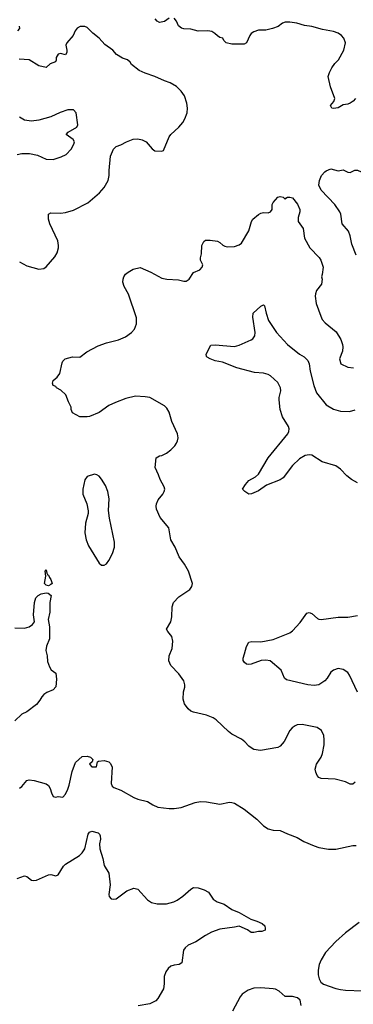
# Model space of a CAD drawing. Header units: inches. Extents: x 1934316 to 2140091, y 524953 to 667329.
# Tile 309 of 384: x 2055331 to 2058095, y 643101 to 651262. Entities that reach past the tile are written whole.
import ezdxf

# ---------------------------------------------------------------- set-up
doc = ezdxf.new("R2010")
doc.units = ezdxf.units.IN
doc.header["$MEASUREMENT"] = 0
doc.layers.add('C0654', color=7, linetype='Continuous')
doc.layers.add('C0655', color=7, linetype='Continuous')

msp = doc.modelspace()

# ---------------------------------------------------------------- linework, layer by layer
at = {"layer": 'C0654', "color": 5}
for points, elevation in [([(2055330, 649254), (2055390, 649222.8), (2055490, 649194.8), (2055530, 649198.8), (2055550, 649214.8), (2055623.3, 649296.7), (2055641.6, 649330), (2055651.5, 649370), (2055653, 649390), (2055646.3, 649430), (2055582.4, 649570), (2055569.6, 649610), (2055569.6, 649650.4), (2055590, 649660.5), (2055670, 649659.5), (2055710, 649664.9), (2055776.2, 649683.8), (2055896.6, 649743.4), (2055993.6, 649826.4), (2056032, 649870), (2056064.5, 649930), (2056071.8, 649970), (2056071.9, 650000)], 360), ([(2058118.7, 649310), (2058082.5, 649402.5), (2058069.7, 649470.3), (2058056.2, 649510), (2058001.7, 649570), (2057990.9, 649650), (2057983.5, 649670), (2057941.6, 649730), (2057828.1, 649848.1), (2057809.6, 649890), (2057814, 649930), (2057832.3, 649970), (2057860.1, 650000)], 340), ([(2058044, 650000), (2058050, 649997), (2058070, 649995.3), (2058079.5, 650000)], 340), ([(2058110, 644941.2), (2058090, 644925.1), (2058070, 644926), (2058030, 644943.6), (2057945.9, 644965.9), (2057830, 644971.2), (2057810, 644981.6), (2057796.8, 644996.8), (2057783.9, 645023.9), (2057778.9, 645050), (2057788.6, 645091.4), (2057827.6, 645150), (2057840.1, 645179.9), (2057853, 645250), (2057853.8, 645293.8), (2057849.4, 645330), (2057832.7, 645370), (2057794.2, 645394.2), (2057670, 645419.3), (2057630, 645417.2), (2057612, 645410), (2057588.3, 645391.7), (2057570, 645369), (2057521.1, 645278.9), (2057490, 645239), (2057470, 645229.2), (2057325.6, 645205.6), (2057270, 645214), (2057250, 645225.2), (2057230, 645239.3), (2057196.9, 645276.9), (2057170, 645299.3), (2057090, 645340.7), (2057062, 645362), (2056958, 645458), (2056934.5, 645474.5), (2056877.7, 645497.7), (2056770, 645521.7), (2056750, 645531.1), (2056727.2, 645550), (2056697.6, 645590), (2056685.6, 645630), (2056688.4, 645691.5), (2056699.5, 645730), (2056699.5, 645750), (2056690, 645782), (2056650, 645839), (2056584, 645910), (2056566.8, 645946.8), (2056569.1, 645989.1), (2056594, 646050), (2056600.9, 646110), (2056591.3, 646150), (2056558, 646190), (2056547.3, 646210), (2056582.9, 646270), (2056592.7, 646312.7), (2056594.6, 646394.6), (2056605.2, 646430), (2056650, 646478.8), (2056742, 646538), (2056756.4, 646563.6), (2056762, 646590), (2056729.2, 646690), (2056697.2, 646750), (2056653.2, 646810), (2056618, 646890), (2056584.5, 646950), (2056566, 647050), (2056495.6, 647135.6), (2056464.7, 647204.8), (2056461.3, 647230), (2056463.5, 647250), (2056477.5, 647282.5), (2056517, 647330), (2056529.4, 647350), (2056532.3, 647370), (2056529.3, 647390), (2056494.5, 647450), (2056481.6, 647490), (2056454, 647550), (2056462, 647630), (2056490, 647646.8), (2056510, 647650.8), (2056548.7, 647670), (2056582.5, 647697.5), (2056615.3, 647730), (2056630, 647752), (2056639, 647770), (2056643.1, 647796.9), (2056639, 647830), (2056591.9, 647931.9), (2056570, 648008.7), (2056550, 648041.2), (2056530, 648060.9), (2056410, 648129.6), (2056370, 648137), (2056290, 648142), (2056210, 648120.8), (2056124, 648090), (2056070, 648065.1), (2055990, 648006), (2055910, 647974), (2055890, 647969.2), (2055830, 647969.2), (2055770, 648002), (2055759, 648030), (2055759, 648050), (2055735.1, 648095.1), (2055713.1, 648153.1), (2055673.2, 648190), (2055636, 648210), (2055630, 648222), (2055610, 648228.7), (2055603.7, 648250), (2055609.5, 648270.5), (2055641.2, 648298.8), (2055664, 648330), (2055682.7, 648417.3), (2055690, 648432), (2055708, 648450), (2055770, 648466.8), (2055830, 648464.7), (2055888.7, 648510), (2055981.7, 648558.3), (2056050, 648583.8), (2056150, 648608.2), (2056207.6, 648632.4), (2056257.2, 648670), (2056282, 648698), (2056299.1, 648740.9), (2056297.6, 648790), (2056232, 648988), (2056196, 649050), (2056186.3, 649086.3), (2056187.2, 649110), (2056193.6, 649130), (2056208.3, 649151.7), (2056229.4, 649170.6), (2056270, 649195.4), (2056330, 649207.8), (2056418.8, 649170), (2056510, 649120.5), (2056550, 649110.6), (2056647.1, 649107.1), (2056690, 649094), (2056710, 649094.8), (2056734, 649110), (2056770, 649166.8), (2056824, 649190), (2056843.7, 649210), (2056849.4, 649230), (2056829, 649270), (2056829.1, 649289.1), (2056838.6, 649321.4), (2056840.9, 649390), (2056855.5, 649424.5), (2056870, 649434.8), (2056910, 649434.8), (2056970, 649426.8), (2056990, 649416), (2057012.8, 649392.8), (2057030, 649384), (2057050, 649380.7), (2057110, 649382.8), (2057150, 649394.8), (2057170, 649410.8), (2057228.1, 649511.9), (2057251, 649589), (2057263.6, 649610), (2057310, 649648.4), (2057330, 649659.3), (2057350, 649663.1), (2057390, 649661.1), (2057409.3, 649670), (2057422.9, 649690), (2057424, 649730), (2057432.3, 649747.7), (2057470, 649790.8), (2057490, 649796), (2057514, 649790), (2057530, 649774), (2057536.4, 649783.6), (2057550, 649791.3), (2057570, 649791.3), (2057590, 649784.7), (2057633.2, 649733.2), (2057650.8, 649689.2), (2057651, 649670), (2057637.3, 649622.7), (2057639.1, 649590), (2057679.1, 649530), (2057690.8, 649450), (2057736, 649370), (2057810.7, 649290.7), (2057824.7, 649270), (2057844.7, 649210), (2057838, 649150), (2057831.3, 649130), (2057836, 649110), (2057830.7, 649069.3), (2057790, 649018), (2057781, 648990), (2057778.8, 648970), (2057786.8, 648910), (2057824.5, 648804.5), (2057838, 648778), (2057861, 648750), (2057953.5, 648673.5), (2057992.7, 648610), (2058006.4, 648570), (2058008.4, 648550), (2058006, 648514), (2057981, 648450), (2057992, 648410), (2058050, 648381), (2058095.3, 648375.3)], 340), ([(2058130, 647422.7), (2058079.6, 647450), (2058041.7, 647481.7), (2057990, 647535.8), (2057950, 647565.4), (2057837.7, 647597.7), (2057750, 647652.6), (2057730, 647656), (2057694.8, 647650), (2057650, 647623.1), (2057590, 647568), (2057514.3, 647465.7), (2057490, 647447.6), (2057375.3, 647404.7), (2057310, 647356.9), (2057252.9, 647332.9), (2057229.7, 647329.7), (2057195.3, 647350), (2057178, 647370), (2057200.9, 647410), (2057230, 647442.4), (2057285.9, 647474.1), (2057310, 647495.8), (2057390.9, 647630), (2057552.6, 647830), (2057561.3, 647850), (2057563.6, 647870), (2057557.6, 647890), (2057508.8, 647970), (2057489.8, 648030), (2057479.8, 648110), (2057480.3, 648130), (2057493.3, 648186.7), (2057490.8, 648210), (2057470, 648253.7), (2057410, 648309.7), (2057390, 648321.7), (2057350, 648332.2), (2057277.5, 648337.5), (2057130, 648377.4), (2057010, 648423.6), (2056950, 648434), (2056908, 648450), (2056884.7, 648464.7), (2056878, 648470), (2056875.3, 648490), (2056914.6, 648565.4), (2056950, 648566.8), (2057110, 648553.2), (2057150, 648564.7), (2057250, 648608.1), (2057262.6, 648617.4), (2057279.6, 648640.4), (2057283.1, 648670), (2057262.6, 648797.4), (2057265.6, 648830), (2057330, 648887.3), (2057350, 648897.3), (2057358.8, 648890), (2057371.8, 648830), (2057393.7, 648770), (2057458.5, 648670), (2057548.9, 648570), (2057650, 648490.2), (2057688.7, 648468.7), (2057717.5, 648437.5), (2057730.2, 648410.2), (2057736.3, 648350), (2057766.7, 648230), (2057790, 648168.9), (2057870.7, 648070.7), (2057930, 648032.6), (2057990, 648016.3), (2058064.5, 648015.5), (2058110, 648029.1)], 320), ([(2055290, 646220.4), (2055370, 646219.1), (2055410, 646230.6), (2055438, 646250), (2055453, 646270), (2055444.7, 646330), (2055452.8, 646430), (2055466, 646470), (2055484.2, 646490), (2055510, 646503.6), (2055550, 646510.3), (2055568, 646508), (2055593.4, 646490), (2055581.5, 646430), (2055581.3, 646350), (2055568.5, 646290), (2055578.8, 646230), (2055579.1, 646130), (2055552.4, 646070), (2055548, 646032), (2055558.4, 645990), (2055562, 645942), (2055578, 645898), (2055592.8, 645872.8), (2055630, 645846), (2055636.3, 645796.3), (2055631.7, 645731.7), (2055610, 645707), (2055555.8, 645684.2), (2055531.9, 645668.1), (2055513.7, 645650), (2055498.4, 645621.6), (2055470, 645586), (2055390, 645525.6), (2055350, 645504.5), (2055290.8, 645450)], 340), ([(2058130, 645686.6), (2058062.9, 645830), (2058049.4, 645850), (2058010, 645877), (2057970, 645885.1), (2057930, 645871.6), (2057910, 645854.5), (2057877.4, 645802.6), (2057858.3, 645781.7), (2057810, 645749.6), (2057770, 645743.6), (2057718, 645750), (2057542, 645790), (2057525.1, 645805.1), (2057496.2, 645870), (2057406.7, 645946.7), (2057370, 645954.5), (2057330.4, 645949.6), (2057250, 645920.9), (2057230, 645916), (2057210, 645919), (2057192.5, 645932.5), (2057181.2, 645950), (2057181.2, 645970), (2057194.9, 646005.1), (2057210, 646066), (2057230, 646102), (2057253.3, 646106.7), (2057330, 646105.2), (2057430, 646124.9), (2057570, 646180.9), (2057590, 646195.3), (2057655.2, 646264.8), (2057710, 646342.4), (2057730, 646347), (2057750, 646338.9), (2057799.5, 646299.5), (2057810, 646293.1), (2057830, 646290.3), (2057970, 646309), (2058050, 646309), (2058130, 646322.8)], 320), ([(2055330, 644891), (2055350, 644906), (2055390, 644955.5), (2055410, 644960.5), (2055450, 644957), (2055550, 644928.7), (2055570, 644914.4), (2055584.9, 644890), (2055594.6, 644854.6), (2055610, 644822.8), (2055630, 644817.3), (2055650, 644824), (2055690, 644818.8), (2055710, 644842), (2055730, 644882.8), (2055742, 644918), (2055767.2, 645030), (2055794.9, 645105.1), (2055850, 645153.4), (2055890, 645158), (2055918, 645150), (2055936, 645130), (2055932, 645110), (2055910.8, 645090), (2055930, 645069), (2055968, 645070), (2055975.3, 645110), (2055985.1, 645114.9), (2056030, 645121.3), (2056070, 645110.4), (2056080.3, 645100.3), (2056097, 645070), (2056090.4, 644930.4), (2056097.3, 644910), (2056110, 644897.3), (2056170, 644875.5), (2056275.8, 644815.8), (2056310, 644802), (2056390, 644782.8), (2056433.7, 644753.7), (2056474.4, 644734.4), (2056570, 644724), (2056610, 644724), (2056670, 644733), (2056785.8, 644774.2), (2056830, 644780.8), (2056878, 644778), (2056990, 644758.4), (2057070, 644776.3), (2057090, 644773.4), (2057110, 644767.7), (2057190, 644717.3), (2057295.1, 644635.1), (2057350, 644579.1), (2057390, 644555.5), (2057430, 644544.4), (2057490, 644541.3), (2057550, 644512.4), (2057630, 644482), (2057686, 644450), (2057770, 644415.5), (2057810, 644400.5), (2057890, 644387.3), (2057950, 644386.8), (2058090, 644416), (2058118, 644418)], 340), ([(2055310, 644144), (2055370, 644166.8), (2055390, 644161), (2055430, 644130.8), (2055448, 644128), (2055470.9, 644130.9), (2055570, 644173), (2055590, 644176.3), (2055630, 644164.9), (2055650, 644173.4), (2055694.3, 644245.7), (2055710, 644262.6), (2055825.9, 644334.1), (2055850, 644355.8), (2055869.8, 644390.2), (2055899.7, 644510), (2055910, 644528), (2055930, 644536.4), (2055982, 644522), (2055992, 644512), (2055997.4, 644497.4), (2055999.6, 644470), (2055991.5, 644430), (2055996.1, 644390), (2056018.9, 644310), (2056030.3, 644250.3), (2056068.9, 644188.9), (2056082, 644090), (2056070.6, 644010), (2056073.7, 643993.7), (2056090, 643976), (2056110, 643970.8), (2056130, 643974.8), (2056220.1, 644039.9), (2056275.5, 644064.5), (2056310, 644056.3), (2056390, 643967.7), (2056423.4, 643943.4), (2056470, 643932), (2056546.7, 643933.3), (2056609, 643950), (2056636.4, 643963.6), (2056683.7, 643996.3), (2056750, 644056.3), (2056770, 644068.2), (2056810, 644064.7), (2056858.4, 644050), (2056895.8, 644030), (2056933.3, 643973.3), (2056966.8, 643950), (2057026, 643930), (2057090, 643887.3), (2057150, 643860.3), (2057245, 643804.9), (2057296, 643790), (2057341, 643770), (2057361, 643750), (2057366, 643730), (2057363.6, 643716.4), (2057336.8, 643703.2), (2057310, 643702.9), (2057270, 643694.5), (2057250, 643696), (2057218.9, 643718.9), (2057150, 643749.6), (2057110, 643738.9), (2056990, 643722.4), (2056920.5, 643699.5), (2056870, 643671.5), (2056790, 643618), (2056727.3, 643590), (2056702, 643570), (2056688.2, 643550), (2056675.1, 643444.9), (2056651.3, 643430), (2056610, 643424.7), (2056584.2, 643415.8), (2056561.8, 643398.2), (2056542.4, 643370), (2056527, 643330), (2056528.5, 643270), (2056521.6, 643230), (2056476.4, 643150), (2056459.5, 643130), (2056410, 643105.3), (2056313.5, 643086.5)], 320), ([(2058142.3, 643777.7), (2058030, 643691.8), (2057950, 643622), (2057864.9, 643530), (2057827.7, 643470), (2057810.7, 643430), (2057803.5, 643383.5), (2057803.5, 643343.5), (2057810.9, 643310.9), (2057825.4, 643285.4), (2057846.8, 643266.8), (2057950, 643230.8), (2057990, 643222.8), (2058030, 643217.3), (2058170, 643213.4)], 340), ([(2057662, 643090), (2057654.6, 643134.6), (2057633.2, 643153.2), (2057590, 643164), (2057530, 643164), (2057482, 643210), (2057450, 643225.2), (2057430, 643229.2), (2057330, 643238), (2057270, 643233.2), (2057223.5, 643216.5), (2057175.3, 643184.7), (2057156.9, 643163.1), (2057095.3, 643044.7)], 340)]:
    msp.add_lwpolyline(points, dxfattribs=dict(at, elevation=elevation))
for points, elevation in [([(2055950, 647494), (2055890, 647475.3), (2055870.8, 647449.2), (2055854, 647370), (2055853.4, 647330), (2055886.8, 647250), (2055898.8, 647190), (2055898.8, 647170), (2055876, 647090), (2055870.9, 647009.1), (2055882, 646950), (2055900.9, 646900.9), (2055990, 646758), (2056010, 646742), (2056030, 646742), (2056050, 646752), (2056070, 646778), (2056101.5, 646838.5), (2056117, 646890), (2056118, 646930), (2056074.5, 647130), (2056066.8, 647193.2), (2056071.7, 647291.7), (2056060.9, 647350), (2056042, 647402), (2056010, 647453.2), (2055990, 647477.2), (2055970, 647489.2)], 360), ([(2055570, 646569.7), (2055550, 646575.1), (2055537, 646590), (2055546.6, 646650), (2055542, 646690), (2055550, 646702), (2055555.3, 646675.3), (2055562, 646662), (2055570, 646658), (2055577.3, 646637.3), (2055590, 646620.7), (2055599.5, 646590), (2055590, 646579.6)], 340)]:
    msp.add_lwpolyline(points, close=True, dxfattribs=dict(at, elevation=elevation))
at = {"layer": 'C0655', "color": 5}
for points, elevation in [([(2056570, 651276.2), (2056530, 651247), (2056490, 651238), (2056470, 651249.3), (2056453.2, 651270)], 340), ([(2058114, 650610), (2058093.3, 650586.7), (2058070, 650571.6), (2058050, 650562.9), (2058010, 650555.1), (2057970, 650531.8), (2057930, 650524.7), (2057917.2, 650530), (2057906.6, 650550), (2057934.8, 650585.2), (2057943, 650610), (2057906.9, 650706.9), (2057887.9, 650792.1), (2057896.9, 650823.1), (2057917.1, 650862.9), (2057942.3, 650897.7), (2057973.2, 650930), (2058016.2, 651010), (2058029.4, 651070), (2058015.1, 651110), (2057998, 651130), (2057969.2, 651150), (2057930, 651163.5), (2057840.6, 651180.6), (2057750, 651206), (2057690, 651215.4), (2057627.1, 651232.9), (2057570, 651241.6), (2057530, 651242), (2057507, 651233), (2057473.4, 651206.6), (2057424.7, 651190), (2057370, 651175.6), (2057310, 651176.3), (2057270, 651162.6), (2057250, 651147.6), (2057237.4, 651130), (2057210.2, 651069.8), (2057190, 651058.9), (2057090, 651058), (2057041.2, 651070), (2057022.7, 651090), (2057013.2, 651110), (2056990, 651115.1), (2056970, 651127), (2056948.4, 651148.4), (2056923.5, 651163.5), (2056889.7, 651169.7), (2056810, 651167.6), (2056750, 651182.6), (2056690, 651185.1), (2056670.9, 651190.9), (2056646.3, 651210), (2056629.7, 651249.7), (2056610, 651274.5)], 340), ([(2055315.1, 651170), (2055332.4, 651190), (2055330, 651208)], 360), ([(2056071.9, 650000), (2056071.9, 650011.9), (2056084.7, 650130), (2056107.3, 650190), (2056130, 650210.7), (2056170, 650224), (2056217.2, 650250), (2056270, 650271.8), (2056310, 650275.3), (2056346.9, 650266.9), (2056378, 650250), (2056430, 650191), (2056450, 650174.8), (2056509, 650171), (2056522, 650178), (2056569.4, 650290.6), (2056584, 650310), (2056649.3, 650370.7), (2056682, 650410), (2056700.2, 650439.8), (2056719.3, 650490), (2056722.7, 650530), (2056717.2, 650570), (2056697.2, 650630), (2056669.2, 650670), (2056629.5, 650709.5), (2056578.9, 650738.9), (2056530, 650755.1), (2056450, 650792.3), (2056370, 650818), (2056321, 650841), (2056257.2, 650890), (2056245.2, 650910), (2056224, 650930), (2056184.1, 650944.1), (2056133.7, 650973.7), (2056102.9, 651010), (2056036, 651056), (2055989.6, 651110), (2055937.6, 651150), (2055890, 651198.4), (2055870, 651205.1), (2055833.2, 651206.8), (2055806.7, 651193.3), (2055790.6, 651170), (2055773, 651130), (2055721.3, 651070), (2055714, 651050), (2055723, 651010), (2055722, 650990), (2055710.7, 650970), (2055670, 650982), (2055650, 650975.6), (2055633.4, 650950), (2055634, 650926), (2055627.7, 650912.3), (2055583.8, 650896.2), (2055550, 650866), (2055490, 650880.9), (2055410, 650929.6), (2055325.8, 650934.1)], 360), ([(2055310, 650145.7), (2055350, 650154.3), (2055413, 650153), (2055479.9, 650139.9), (2055550, 650106.7), (2055610, 650103.8), (2055675.9, 650124.1), (2055715.6, 650144.4), (2055757.2, 650190), (2055780.9, 650230), (2055786.6, 650250), (2055774.5, 650270), (2055717.2, 650310), (2055733.2, 650330), (2055806, 650370), (2055812.3, 650390), (2055799, 650490), (2055776, 650516), (2055730, 650516), (2055666.2, 650493.8), (2055590, 650458), (2055490, 650429.5), (2055430, 650422), (2055370, 650429.5), (2055330, 650454)], 380), ([(2057860.1, 650000), (2057869.3, 650010), (2057910, 650024.9), (2057969.4, 650010.6), (2058010, 650017.1), (2058044, 650000)], 340), ([(2058079.5, 650000), (2058106.5, 650013.5), (2058130, 650015.8), (2058160.1, 650000)], 340)]:
    msp.add_lwpolyline(points, dxfattribs=dict(at, elevation=elevation))

doc.saveas('drawing.dxf')
